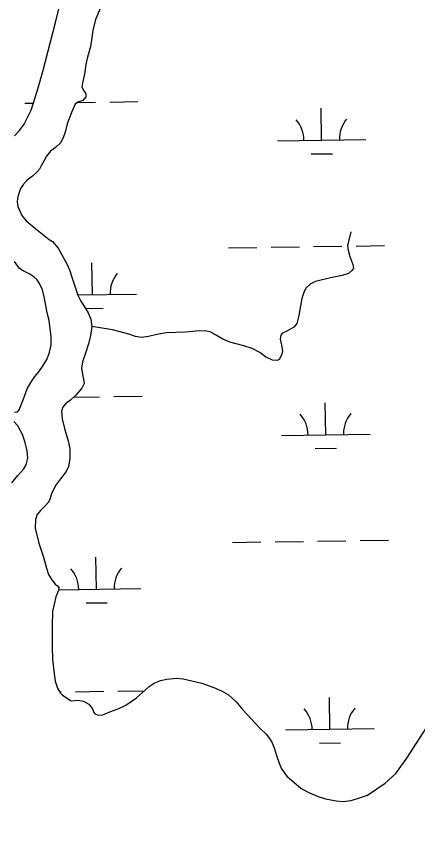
# Model space of a CAD drawing. Extents: x 3767014 to 3805179, y 361544 to 387384.
# Drawn here: x 3787625 to 3788077, y 369279 to 370222 of the extents above; entities that cross this region are included whole.
import ezdxf

# ---------------------------------------------------------------- set-up
doc = ezdxf.new("R2010")
doc.units = 0
for name, color, linetype in [('V-RIVR-EDGE', 7, 'Continuous'), ('V-TOPO-SHOR', 7, 'Continuous'), ('V-WETL-SWMP', 7, 'Continuous')]:
    doc.layers.add(name, color=color, linetype=linetype)

msp = doc.modelspace()

# ---------------------------------------------------------------- linework, layer by layer
at = {"layer": 'V-RIVR-EDGE'}
msp.add_spline([(3785266.865, 377529.211), (3785342.8, 377494.248), (3785391.258, 377467.439), (3785439.72, 377442.249), (3785475.246, 377418.707), (3785525.316, 377389.469), (3785575.383, 377359.422), (3785621.413, 377331.811), (3785722.351, 377269.288), (3785796.661, 377231.094), (3785852.385, 377199.415), (3785928.324, 377166.069), (3785964.678, 377149.804), (3786028.506, 377124.576), (3786060.018, 377113.175), (3786092.316, 377092.068), (3786117.34, 377073.405), (3786135.083, 377053.143), (3786154.458, 377039.347), (3786176.258, 377024.735), (3786206.946, 377006.867), (3786256.211, 376979.248), (3786328.098, 376942.677), (3786374.949, 376919.917), (3786491.265, 376862.208), (3786553.467, 376833.749), (3786619.713, 376805.279), (3786729.589, 376759.718), (3786796.656, 376736.099), (3786845.136, 376718.187), (3786867.767, 376712.469), (3787003.51, 376661.992), (3787089.16, 376631.048), (3787163.496, 376603.367), (3787230.559, 376578.13), (3787257.223, 376568.359), (3787300.044, 376551.27), (3787354.992, 376532.533), (3787409.127, 376512.181), (3787544.074, 376466.558), (3787612.756, 376442.126), (3787657.197, 376425.841), (3787730.724, 376398.162), (3787781.63, 376380.244), (3787834.96, 376361.511), (3787891.524, 376341.961), (3787940, 376322.432), (3787998.976, 376297.215), (3788050.697, 376281.721), (3788117.768, 376259.719), (3788176.757, 376240.164), (3788221.198, 376223.879), (3788259.981, 376209.226), (3788406.252, 376164.383), (3788541.215, 376125.23), (3788606.67, 376104.041), (3788679.39, 376077.173), (3788748.889, 376055.974), (3788871.693, 376005.528), (3788969.454, 375966.467), (3789047.013, 375933.926), (3789119.723, 375903.014), (3789155.253, 375881.09), (3789182.716, 375867.274), (3789214.225, 375854.256), (3789257.04, 375834.74), (3789281.286, 375828.21), (3789303.105, 375821.686), (3789328.955, 375809.491), (3789367.724, 375789.177), (3789414.577, 375767.225), (3789468.708, 375745.255), (3789509.105, 375728.981), (3789555.157, 375710.266), (3789585.849, 375694.015), (3789620.578, 375675.328), (3789681.97, 375646.062), (3789753.859, 375610.3), (3789792.633, 375591.603), (3789842.712, 375566.408), (3789897.64, 375539.584), (3789938.019, 375516.03), (3789968.727, 375506.25), (3790004.289, 375497.265), (3790030.972, 375494.773), (3790047.128, 375487.455), (3790077.007, 375469.589), (3790124.633, 375433.077), (3790192.442, 375382.768), (3790252.165, 375332.478), (3790290.91, 375302.459), (3790337.741, 375271.611), (3790406.357, 375220.491), (3790469.329, 375175.855), (3790570.248, 375106.054), (3790647.751, 375050.868), (3790691.367, 375028.115), (3790744.667, 374997.251), (3790806.838, 374955.852), (3790873.863, 374915.249), (3790932, 374877.903), (3791002.231, 374825.97), (3791052.265, 374782.175), (3791082.927, 374753.793), (3791131.331, 374705.149), (3791170.05, 374664.616), (3791192.631, 374638.681), (3791220.891, 374620.01), (3791288.67, 374557.569), (3791322.577, 374533.223), (3791362.944, 374504.817), (3791396.042, 374480.473), (3791434.785, 374449.645), (3791482.407, 374411.517), (3791534.052, 374365.291), (3791646.192, 374254.216), (3791707.514, 374196.644), (3791738.968, 374161.791), (3791773.65, 374123.694), (3791803.497, 374092.888), (3791829.321, 374070.18), (3791830.912, 374059.662), (3791837.316, 374032.958), (3791849.409, 374017.562), (3791884.123, 373992.405), (3791930.977, 373971.262), (3791954.393, 373955.838), (3791993.134, 373924.202), (3792026.979, 373874.785), (3792047.912, 373836.722), (3792063.186, 373799.482), (3792086.509, 373746.857), (3792112.249, 373690.181), (3792141.261, 373648.864), (3792158.993, 373624.558), (3792177.552, 373607.528), (3792214.702, 373586.409), (3792255.083, 373563.665), (3792301.119, 373538.48), (3792346.34, 373510.871), (3792382.671, 373485.71), (3792422.225, 373455.689), (3792479.537, 373411.875), (3792548.144, 373356.711), (3792619.168, 373298.307), (3792672.431, 373252.077), (3792709.534, 373212.357), (3792750.656, 373162.113), (3792839.385, 373068.08), (3792888.572, 373008.92), (3792945.027, 372945.699), (3792999.062, 372884.91), (3793053.898, 372820.884), (3793149.89, 372720.363), (3793208.761, 372653.092), (3793261.195, 372598.777), (3793315.232, 372538.796), (3793358.792, 372493.399), (3793409.592, 372432.618), (3793462.809, 372367.787), (3793498.283, 372323.219), (3793536.997, 372280.26), (3793578.124, 372232.443), (3793604.724, 372196.792), (3793668.438, 372125.466), (3793703.128, 372090.604), (3793760.41, 372034.66), (3793806.384, 371984.404), (3793839.438, 371942.268), (3793939.427, 371823.136), (3793981.333, 371763.186), (3794029.674, 371688.662), (3794050.609, 371651.408), (3794073.177, 371620.62), (3794178.796, 371488.535), (3794237.625, 371404.28), (3794268.243, 371358.106), (3794301.293, 371314.353), (3794332.724, 371269.794), (3794395.613, 371192), (3794429.476, 371149.862), (3794472.201, 371093.953), (3794523.788, 371024.274), (3794601.175, 370922.181), (3794640.679, 370871.942), (3794687.421, 370805.509), (3794733.389, 370752.828), (3794829.339, 370635.323), (3794895.463, 370557.521), (3794959.948, 370470.826), (3795013.158, 370403.569), (3795070.394, 370329.023), (3795159.854, 370203.448), (3795225.98, 370126.454), (3795296.13, 370041.363), (3795379.18, 369940.065), (3795459.001, 369841.201), (3795508.163, 369772.337), (3795554.103, 369708.333), (3795661.315, 369566.538), (3795715.338, 369500.897), (3795762.105, 369444.169), (3795798.366, 369390.703), (3795915.247, 369234.327), (3795963.601, 369165.465), (3796028.082, 369077.153), (3796043.387, 369052.853), (3796054.672, 369037.459), (3796077.242, 369007.48), (3796148.213, 368927.239), (3796183.677, 368878.627), (3796226.382, 368814.631), (3796275.531, 368740.105), (3796314.222, 368688.25), (3796353.714, 368633.158), (3796401.268, 368567.533), (3796456.873, 368487.33), (3796513.292, 368409.551), (3796545.533, 368365.8), (3796626.113, 368246.716), (3796670.449, 368188.377), (3796704.298, 368140.578), (3796751.041, 368074.145), (3796787.308, 368023.105), (3796838.907, 367958.278), (3796844.528, 367942.09), (3796845.295, 367925.104), (3796846.094, 367921.059), (3796852.559, 367919.425), (3796863.071, 367918.59), (3796875.166, 367904.003), (3796903.398, 367874.01), (3796931.629, 367844.017), (3796952.579, 367812.424), (3796982.392, 367767.87), (3797007.371, 367730.606), (3797037.194, 367690.095), (3797062.185, 367657.684), (3797075.869, 367631.77), (3797095.223, 367609.078), (3797126.665, 367569.372), (3797156.484, 367527.244), (3797212.099, 367451.085), (3797254.808, 367388.706), (3797302.183, 367327.228)], degree=3, dxfattribs=at)
at = {"layer": 'V-TOPO-SHOR'}
for points in [[(3787622.139, 370087.519), (3787627.902, 370093.475), (3787633.041, 370100.792), (3787640.93, 370116.453), (3787645.601, 370130.656), (3787648.774, 370141.867), (3787653.933, 370160.315), (3787668.883, 370217.131), (3787683.217, 370274.915)], [(3787718.77, 370231.366), (3787713.665, 370218.728), (3787710.617, 370206.438), (3787709.018, 370195.465), (3787707.916, 370188.246), (3787704.471, 370176.142), (3787702.704, 370167.924), (3787701, 370157.145), (3787698.978, 370147.243), (3787698.206, 370142.594), (3787700.477, 370138.414), (3787702.634, 370134.824), (3787702.716, 370131.574), (3787699.173, 370127.447), (3787693.707, 370125.342), (3787690.608, 370123.197), (3787686.602, 370113.838), (3787681.697, 370101.108), (3787679.174, 370091.588), (3787677.263, 370085.137), (3787674.048, 370079.741), (3787668.373, 370074.18), (3787662.954, 370070.304), (3787658.166, 370064.67), (3787655.059, 370058.88), (3787652.331, 370053.688), (3787650.451, 370049.998), (3787647.389, 370046.278), (3787642.57, 370042.021), (3787636.482, 370037.241), (3787632.252, 370032.999), (3787629.025, 370028.092), (3787626.168, 370020.142), (3787625.461, 370016.775), (3787625.062, 370013.021), (3787625.879, 370007.819), (3787630.567, 369997.593), (3787635.345, 369991.603), (3787646.308, 369982.418), (3787661.287, 369970.275), (3787664.988, 369968.004), (3787671.273, 369960.77), (3787681.075, 369942.789), (3787684.1, 369935.967), (3787687.09, 369926.583), (3787693.469, 369907.631), (3787697.182, 369900.827), (3787701.088, 369894.323), (3787705.192, 369887.726), (3787708.223, 369880.61), (3787709.415, 369872.266)], [(3788002.08, 369978.891), (3787998.416, 369963.73), (3787998.943, 369958.421), (3788001.089, 369951.284), (3788004.171, 369942.101), (3788004.87, 369937.784), (3788003.35, 369935.48), (3787999.393, 369932.131), (3787992.063, 369929.782), (3787979.124, 369927.198), (3787962.085, 369923.132), (3787956.25, 369920.034), (3787951.14, 369915.571), (3787948.799, 369910.588), (3787946.608, 369903.639), (3787945.035, 369895.523), (3787943.438, 369884.45), (3787941.001, 369875.426), (3787937.55, 369871.498), (3787929.88, 369866.974), (3787924.715, 369864.68), (3787923.099, 369862.276), (3787922.325, 369857.725), (3787923.869, 369851.065), (3787924.815, 369844.686), (3787923.752, 369839.832), (3787920.92, 369834.837), (3787918.88, 369833.702), (3787913.449, 369834.257), (3787905.673, 369838.005), (3787899.25, 369842.773), (3787890.665, 369847.389), (3787881.234, 369850.307), (3787872.511, 369852.456), (3787865.176, 369854.344), (3787857.41, 369857.699), (3787849.306, 369862.718), (3787843.016, 369866.11), (3787836.192, 369867.222), (3787827.038, 369866.898), (3787815.245, 369865.721), (3787793.395, 369864.983), (3787782.995, 369863.249), (3787773.3, 369860.941), (3787765.551, 369859.665), (3787758.827, 369860.683), (3787751.37, 369863.454), (3787741.351, 369866.259), (3787732.729, 369868.311), (3787709.415, 369872.266)], [(3787622.26, 369775.447), (3787625.31, 369775.621), (3787627.319, 369778.033), (3787628.996, 369781.916), (3787632.064, 369789.381), (3787636.588, 369801.61), (3787640.444, 369808.993), (3787644.911, 369815.606), (3787649.699, 369821.144), (3787654.555, 369827.962), (3787658.618, 369834.958), (3787661.307, 369841.722), (3787663.339, 369851.229), (3787663.402, 369860.588), (3787661.176, 369878.955), (3787659.186, 369887.771), (3787657.41, 369895.806), (3787655.821, 369904.338), (3787653.621, 369913.642), (3787650.398, 369920.556), (3787647.832, 369924.728), (3787644, 369928.279), (3787639.298, 369931.216), (3787631.914, 369934.974), (3787627.61, 369937.823), (3787621.996, 369945.664)], [(3787709.415, 369872.266), (3787708.094, 369861.891), (3787705.563, 369852.765), (3787702.181, 369842.042), (3787699.073, 369832.312), (3787697.872, 369825.09), (3787698.741, 369817.822), (3787700.152, 369812.538), (3787700.66, 369807.92), (3787698.333, 369802.446), (3787690.854, 369794.182), (3787685.464, 369789.025), (3787679.852, 369784.847), (3787676.794, 369781.03), (3787675.234, 369776.459), (3787675.836, 369768.002), (3787678.67, 369756.941), (3787682.756, 369743.054), (3787684.45, 369734.327), (3787684.734, 369722.809), (3787683.174, 369714.199), (3787680.561, 369708.324), (3787674.06, 369700.283), (3787668.541, 369692.462), (3787663.847, 369683.086), (3787662.389, 369678.323), (3787660.814, 369674.245), (3787656.304, 369669.406), (3787651.688, 369664.859), (3787647.768, 369660.032), (3787645.65, 369654.07), (3787645.495, 369644.412), (3787649.755, 369627.475), (3787654.875, 369611.644), (3787658.133, 369599.311), (3787660.478, 369592.177), (3787664.177, 369585.966), (3787668.133, 369581.333), (3787670.648, 369579.228), (3787672.174, 369577.198), (3787671.857, 369574.137), (3787668.789, 369566.77), (3787665.057, 369550.327), (3787664.756, 369534.557), (3787664.562, 369510.516), (3787665.108, 369496.343), (3787666.62, 369483.083), (3787667.884, 369471.786), (3787670.55, 369463.577), (3787673.931, 369458.242), (3787676.458, 369455.646), (3787686.195, 369449.465)], [(3787619.106, 369695.774), (3787625.799, 369703.918), (3787632.611, 369711.375), (3787635.357, 369715.778), (3787637.043, 369723.405), (3787636.248, 369731.56), (3787634.141, 369741.163), (3787631.255, 369750.252), (3787625.99, 369760.073), (3787621.535, 369764.887)], [(3788040.894, 369356.264), (3788053.057, 369367.436), (3788065.466, 369384.492), (3788094.695, 369430.365), (3788115.959, 369461.644), (3788148.064, 369506.121), (3788163.368, 369524.911), (3788173.584, 369535.642), (3788180.105, 369541.289), (3788185.886, 369545.055), (3788190.529, 369547.521), (3788195.614, 369551.76), (3788201.134, 369558.263)], [(3787686.195, 369449.465), (3787693.623, 369450.136), (3787700.117, 369448.926), (3787706.169, 369445.745), (3787710.22, 369440.361), (3787711.688, 369436.38), (3787712.708, 369434.742), (3787717.154, 369433.185), (3787721.744, 369433.789), (3787729.897, 369436.831), (3787739.308, 369440.392), (3787747.919, 369444.621), (3787759.763, 369452.944), (3787769.927, 369461.718), (3787774.242, 369465.447), (3787779.928, 369469.211), (3787787.102, 369472.23), (3787794.212, 369473.776), (3787804.762, 369474.919), (3787812.806, 369474.432), (3787833.792, 369469.367), (3787847.43, 369464.513), (3787855.943, 369460.806), (3787863.701, 369456.002), (3787872.514, 369448.189), (3787879.985, 369439.165), (3787894.276, 369423.654), (3787900.006, 369417.624), (3787906.226, 369411.706), (3787910.166, 369406.807), (3787913.025, 369402.078), (3787915.64, 369395.287), (3787917.983, 369387.705), (3787921.039, 369378.966), (3787923.845, 369372.472), (3787929.724, 369364.391), (3787946.035, 369350.397), (3787955.361, 369345.535), (3787964.964, 369341.363), (3787973.259, 369338.631), (3787985.356, 369336.579), (3787993.407, 369335.799), (3788002.586, 369336.907), (3788013.086, 369340.104), (3788020.754, 369342.938), (3788040.894, 369356.264)]]:
    msp.add_lwpolyline(points, dxfattribs=at)
at = {"layer": 'V-WETL-SWMP'}
for p, q in [((3787633.624, 370124.351), (3787643.572, 370124.489)), ((3787693.474, 370125.182), (3787713.616, 370125.462)), ((3787729.615, 370125.684), (3787761.612, 370126.129)), ((3787969.08, 370082.576), (3787968.58, 370118.573)), ((3787919.085, 370081.882), (3788019.076, 370083.271)), ((3787957.296, 370066.98), (3787981.294, 370067.314)), ((3788007.901, 369963.033), (3788039.898, 369963.478)), ((3787863.915, 369961.033), (3787895.911, 369961.477)), ((3787911.91, 369961.7), (3787943.907, 369962.144)), ((3787959.905, 369962.366), (3787991.902, 369962.811)), ((3787710.042, 369908.149), (3787709.542, 369944.145)), ((3787693.373, 369907.917), (3787760.037, 369908.843)), ((3787702.155, 369892.607), (3787722.255, 369892.886)), ((3787734.235, 369793.042), (3787766.232, 369793.486)), ((3787689.003, 369792.413), (3787718.237, 369792.819)), ((3787973.701, 369749.934), (3787973.201, 369785.93)), ((3787923.706, 369749.239), (3788023.696, 369750.628)), ((3787961.917, 369734.337), (3787985.914, 369734.671)), ((3787868.535, 369628.39), (3787900.532, 369628.835)), ((3787916.531, 369629.057), (3787948.528, 369629.501)), ((3787964.526, 369629.724), (3787996.523, 369630.168)), ((3788012.521, 369630.39), (3788044.518, 369630.835)), ((3787714.663, 369575.506), (3787714.163, 369611.502)), ((3787671.937, 369574.912), (3787764.658, 369576.2)), ((3787702.878, 369559.91), (3787726.876, 369560.243)), ((3787673.143, 369459.486), (3787674.862, 369459.51)), ((3787690.861, 369459.732), (3787722.858, 369460.177)), ((3787738.856, 369460.399), (3787768.88, 369460.816)), ((3787978.322, 369417.291), (3787977.822, 369453.287)), ((3787928.327, 369416.596), (3788028.317, 369417.985)), ((3787966.537, 369401.695), (3787990.535, 369402.028))]:
    msp.add_line(p, q, dxfattribs=at)
for points in [[(3787622.139, 370087.52), (3787627.902, 370093.475), (3787633.041, 370100.793), (3787640.929, 370116.454), (3787645.602, 370130.656), (3787648.773, 370141.866), (3787653.932, 370160.316), (3787668.882, 370217.131), (3787683.216, 370274.916)], [(3787718.77, 370231.366), (3787713.664, 370218.729), (3787710.618, 370206.439), (3787709.018, 370195.465)], [(3787709.018, 370195.465), (3787707.915, 370188.246), (3787704.471, 370176.143), (3787702.704, 370167.923), (3787701, 370157.144), (3787698.979, 370147.243), (3787698.207, 370142.594), (3787700.477, 370138.414), (3787702.635, 370134.823), (3787702.715, 370131.574), (3787699.172, 370127.447), (3787693.707, 370125.342), (3787690.608, 370123.197), (3787686.603, 370113.838), (3787681.697, 370101.108), (3787679.174, 370091.589), (3787677.264, 370085.138), (3787674.048, 370079.74), (3787668.373, 370074.181), (3787662.953, 370070.304), (3787658.166, 370064.669), (3787655.059, 370058.879), (3787652.33, 370053.689), (3787650.451, 370049.998), (3787647.39, 370046.278), (3787642.57, 370042.021), (3787636.482, 370037.241), (3787632.252, 370032.999), (3787629.024, 370028.092), (3787626.167, 370020.141), (3787625.462, 370016.774), (3787625.062, 370013.021), (3787625.88, 370007.82), (3787630.566, 369997.593), (3787635.344, 369991.603), (3787646.308, 369982.417), (3787661.286, 369970.276), (3787664.987, 369968.003), (3787671.273, 369960.77), (3787681.075, 369942.788), (3787684.1, 369935.967), (3787687.09, 369926.584), (3787693.469, 369907.631), (3787697.183, 369900.827), (3787701.087, 369894.323), (3787705.191, 369887.726), (3787708.223, 369880.61), (3787709.414, 369872.266), (3787708.094, 369861.89), (3787705.562, 369852.765), (3787702.182, 369842.042), (3787699.073, 369832.311), (3787697.872, 369825.091), (3787698.741, 369817.822), (3787700.152, 369812.538), (3787700.66, 369807.92), (3787698.333, 369802.445), (3787690.853, 369794.182), (3787685.464, 369789.025), (3787679.853, 369784.848), (3787676.795, 369781.029), (3787675.234, 369776.459), (3787675.836, 369768.002), (3787678.671, 369756.941), (3787682.757, 369743.053), (3787684.45, 369734.328), (3787684.735, 369722.809), (3787683.174, 369714.2), (3787680.561, 369708.324), (3787674.061, 369700.283), (3787668.541, 369692.462), (3787663.847, 369683.087), (3787662.388, 369678.322), (3787660.814, 369674.244), (3787656.304, 369669.405), (3787651.688, 369664.858), (3787647.768, 369660.032), (3787645.65, 369654.07), (3787645.494, 369644.412), (3787649.754, 369627.475), (3787654.874, 369611.643), (3787658.134, 369599.311), (3787660.477, 369592.178), (3787664.177, 369585.965), (3787668.133, 369581.334), (3787670.648, 369579.229), (3787672.175, 369577.198), (3787671.857, 369574.136), (3787668.788, 369566.771), (3787665.057, 369550.326), (3787664.757, 369534.557), (3787664.562, 369510.516), (3787665.109, 369496.344), (3787666.619, 369483.083), (3787667.883, 369471.786), (3787670.549, 369463.577), (3787673.931, 369458.242), (3787676.458, 369455.645), (3787686.195, 369449.464), (3787693.622, 369450.137), (3787700.116, 369448.926)], [(3787622.261, 369775.446), (3787625.31, 369775.62), (3787627.319, 369778.034), (3787628.996, 369781.917), (3787632.063, 369789.381), (3787636.588, 369801.61), (3787640.444, 369808.994), (3787644.911, 369815.606), (3787649.7, 369821.143), (3787654.555, 369827.961), (3787658.618, 369834.957), (3787661.308, 369841.722), (3787663.339, 369851.229), (3787663.403, 369860.589), (3787661.177, 369878.955), (3787659.186, 369887.772), (3787657.411, 369895.806), (3787655.821, 369904.337), (3787653.621, 369913.641), (3787650.397, 369920.556), (3787647.831, 369924.728), (3787644, 369928.278), (3787639.298, 369931.216), (3787631.915, 369934.974), (3787627.609, 369937.823), (3787621.997, 369945.664)], [(3787619.106, 369695.773), (3787625.8, 369703.918), (3787632.61, 369711.375), (3787635.358, 369715.778), (3787637.042, 369723.405), (3787636.249, 369731.561), (3787634.14, 369741.163), (3787631.256, 369750.253), (3787625.99, 369760.072), (3787621.536, 369764.888)], [(3787700.116, 369448.926), (3787706.169, 369445.745), (3787710.22, 369440.361), (3787711.689, 369436.381), (3787712.709, 369434.741), (3787717.155, 369433.186), (3787721.744, 369433.789), (3787729.896, 369436.831), (3787739.308, 369440.393), (3787747.92, 369444.622), (3787759.762, 369452.945), (3787769.927, 369461.717), (3787774.242, 369465.448), (3787779.928, 369469.212), (3787787.101, 369472.23), (3787794.213, 369473.777), (3787804.762, 369474.919), (3787812.806, 369474.432), (3787833.793, 369469.367), (3787847.429, 369464.513), (3787855.943, 369460.806), (3787863.701, 369456.002), (3787872.513, 369448.188), (3787879.984, 369439.166), (3787894.275, 369423.653), (3787900.006, 369417.624), (3787906.225, 369411.705), (3787910.166, 369406.807), (3787913.025, 369402.079), (3787915.641, 369395.287), (3787917.983, 369387.706), (3787921.039, 369378.966), (3787923.844, 369372.473), (3787929.724, 369364.391), (3787946.035, 369350.397), (3787955.361, 369345.534), (3787964.965, 369341.364), (3787973.259, 369338.63), (3787985.357, 369336.579), (3787993.407, 369335.798), (3788002.587, 369336.906), (3788013.086, 369340.104), (3788020.753, 369342.937), (3788040.894, 369356.265), (3788053.057, 369367.437), (3788065.466, 369384.492), (3788094.695, 369430.365)]]:
    msp.add_lwpolyline(points, dxfattribs=at)
for centre, start, end in [((3787913.836, 370082.284), 0.024038, 41.567696), ((3788024.311, 370083.818), 140.024034, 181.567692), ((3787765.273, 369909.391), 140.024034, 181.567692), ((3787918.457, 369749.641), 0.024038, 41.567696), ((3788028.932, 369751.176), 140.024034, 181.567692), ((3787659.419, 369575.213), 0.024038, 41.567696), ((3787769.894, 369576.748), 140.024034, 181.567692), ((3787923.078, 369416.998), 0.024038, 41.567696), ((3788033.553, 369418.533), 140.024034, 181.567692)]:
    msp.add_arc(centre, 35.246, start, end, dxfattribs=at)

doc.saveas('drawing.dxf')
